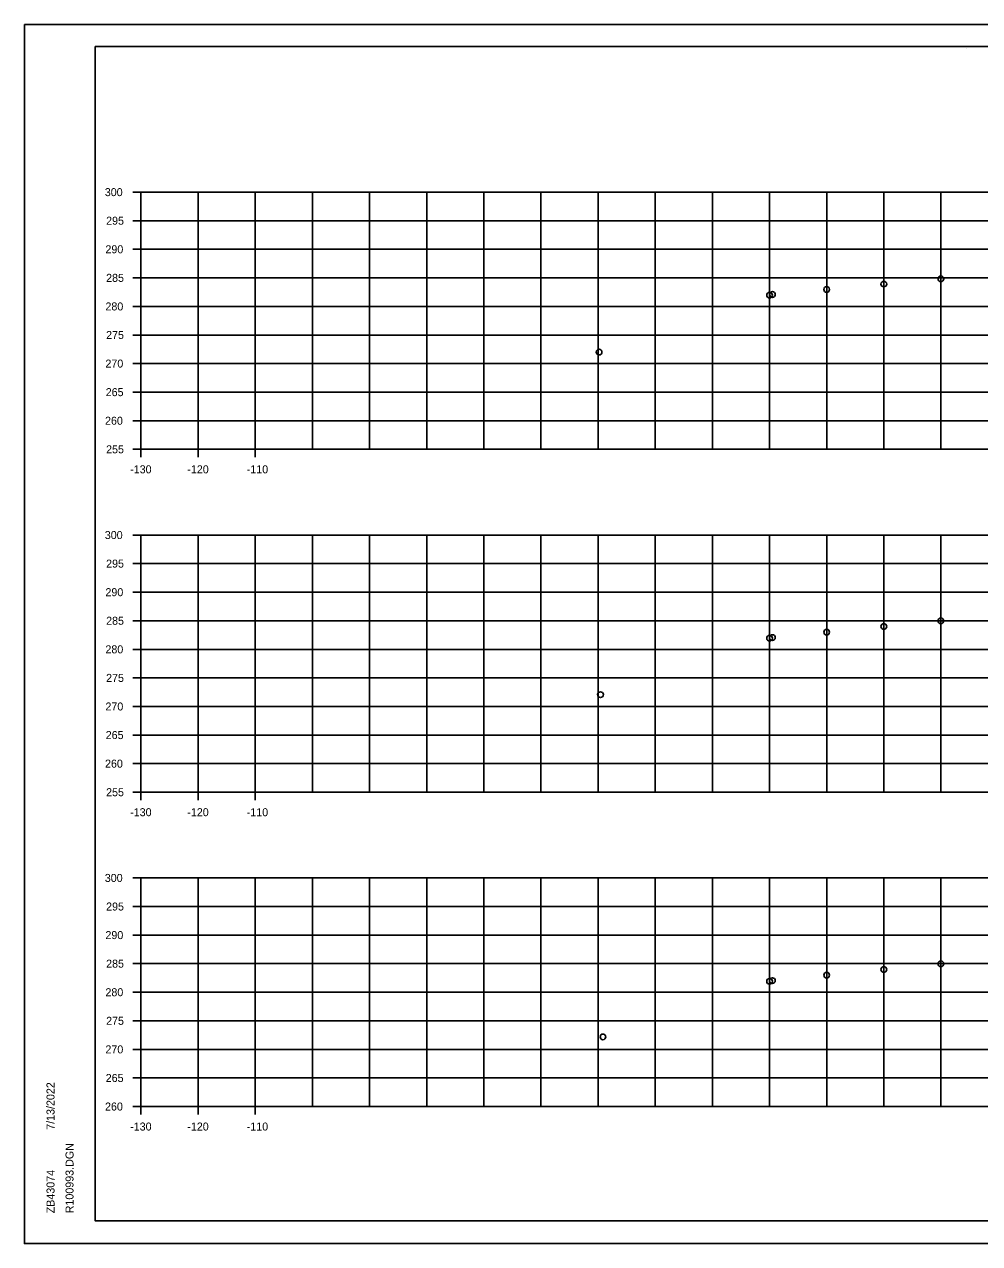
# Model space of a CAD drawing. Extents: x 4667 to 1632277, y -2100 to 724501.
# Drawn here: x 5969.1 to 6136.3, y -897.1 to -683.7 of the extents above; entities that cross this region are included whole.
import ezdxf

# ---------------------------------------------------------------- set-up
doc = ezdxf.new("R2010")
doc.units = 0
for name, color, linetype in [('R_Axis', 7, 'Continuous'), ('R_Axis Annot', 7, 'Continuous'), ('R_Grid', 7, 'Continuous'), ('R_No Plot', 7, 'Continuous')]:
    doc.layers.add(name, color=color, linetype=linetype)

msp = doc.modelspace()

# ---------------------------------------------------------------- linework, layer by layer
at = {"layer": 'R_Axis'}
for p, q in [((5988.12, -713.09), (5989.52, -713.09)), ((5989.52, -758.09), (5989.52, -713.09)), ((5988.12, -718.09), (5989.52, -718.09)), ((5988.12, -723.09), (5989.52, -723.09)), ((5988.12, -728.09), (5989.52, -728.09)), ((5988.12, -733.09), (5989.52, -733.09)), ((5988.12, -738.09), (5989.52, -738.09)), ((5988.12, -743.09), (5989.52, -743.09)), ((5988.12, -748.09), (5989.52, -748.09)), ((5988.12, -753.09), (5989.52, -753.09)), ((5988.12, -758.09), (5989.52, -758.09)), ((5989.52, -759.49), (5989.52, -758.09)), ((5999.52, -759.49), (5999.52, -758.09)), ((6009.52, -759.49), (6009.52, -758.09)), ((5988.12, -773.09), (5989.52, -773.09)), ((5989.52, -818.09), (5989.52, -773.09)), ((5988.12, -778.09), (5989.52, -778.09)), ((5988.12, -783.09), (5989.52, -783.09)), ((5988.12, -788.09), (5989.52, -788.09)), ((5988.12, -793.09), (5989.52, -793.09)), ((5988.12, -798.09), (5989.52, -798.09)), ((5988.12, -803.09), (5989.52, -803.09)), ((5988.12, -808.09), (5989.52, -808.09)), ((5988.12, -813.09), (5989.52, -813.09)), ((5988.12, -818.09), (5989.52, -818.09)), ((5989.52, -819.49), (5989.52, -818.09)), ((5999.52, -819.49), (5999.52, -818.09)), ((6009.52, -819.49), (6009.52, -818.09)), ((5988.12, -833.09), (5989.52, -833.09)), ((5989.52, -873.09), (5989.52, -833.09)), ((5988.12, -838.09), (5989.52, -838.09)), ((5988.12, -843.09), (5989.52, -843.09)), ((5988.12, -848.09), (5989.52, -848.09)), ((5988.12, -853.09), (5989.52, -853.09)), ((5988.12, -858.09), (5989.52, -858.09)), ((5988.12, -863.09), (5989.52, -863.09)), ((5988.12, -868.09), (5989.52, -868.09)), ((5988.12, -873.09), (5989.52, -873.09)), ((5989.52, -874.49), (5989.52, -873.09)), ((5999.52, -874.49), (5999.52, -873.09)), ((6009.52, -874.49), (6009.52, -873.09))]:
    msp.add_line(p, q, dxfattribs=at)
at = {"layer": 'R_Grid'}
for p, q in [((5989.52, -713.09), (6289.52, -713.09)), ((5989.52, -758.09), (5989.52, -713.09)), ((5999.52, -758.09), (5999.52, -713.09)), ((6009.52, -758.09), (6009.52, -713.09)), ((6019.52, -758.09), (6019.52, -713.09)), ((6029.52, -758.09), (6029.52, -713.09)), ((6039.52, -758.09), (6039.52, -713.09)), ((6049.52, -758.09), (6049.52, -713.09)), ((6059.52, -758.09), (6059.52, -713.09)), ((6069.52, -758.09), (6069.52, -713.09)), ((6079.52, -758.09), (6079.52, -713.09)), ((6089.52, -758.09), (6089.52, -713.09)), ((6099.52, -758.09), (6099.52, -713.09)), ((6109.52, -758.09), (6109.52, -713.09)), ((6119.52, -758.09), (6119.52, -713.09)), ((6129.52, -758.09), (6129.52, -713.09)), ((5989.52, -718.09), (6289.52, -718.09)), ((5989.52, -723.09), (6289.52, -723.09)), ((5989.52, -728.09), (6289.52, -728.09)), ((5989.52, -733.09), (6289.52, -733.09)), ((5989.52, -738.09), (6289.52, -738.09)), ((5989.52, -743.09), (6289.52, -743.09)), ((5989.52, -748.09), (6289.52, -748.09)), ((5989.52, -753.09), (6289.52, -753.09)), ((5989.52, -758.09), (6289.52, -758.09)), ((5989.52, -773.09), (6289.52, -773.09)), ((5989.52, -818.09), (5989.52, -773.09)), ((5999.52, -818.09), (5999.52, -773.09)), ((6009.52, -818.09), (6009.52, -773.09)), ((6019.52, -818.09), (6019.52, -773.09)), ((6029.52, -818.09), (6029.52, -773.09)), ((6039.52, -818.09), (6039.52, -773.09)), ((6049.52, -818.09), (6049.52, -773.09)), ((6059.52, -818.09), (6059.52, -773.09)), ((6069.52, -818.09), (6069.52, -773.09)), ((6079.52, -818.09), (6079.52, -773.09)), ((6089.52, -818.09), (6089.52, -773.09)), ((6099.52, -818.09), (6099.52, -773.09)), ((6109.52, -818.09), (6109.52, -773.09)), ((6119.52, -818.09), (6119.52, -773.09)), ((6129.52, -818.09), (6129.52, -773.09)), ((5989.52, -778.09), (6289.52, -778.09)), ((5989.52, -783.09), (6289.52, -783.09)), ((5989.52, -788.09), (6289.52, -788.09)), ((5989.52, -793.09), (6289.52, -793.09)), ((5989.52, -798.09), (6289.52, -798.09)), ((5989.52, -803.09), (6289.52, -803.09)), ((5989.52, -808.09), (6289.52, -808.09)), ((5989.52, -813.09), (6289.52, -813.09)), ((5989.52, -818.09), (6289.52, -818.09)), ((5989.52, -833.09), (6289.52, -833.09)), ((5989.52, -873.09), (5989.52, -833.09)), ((5999.52, -873.09), (5999.52, -833.09)), ((6009.52, -873.09), (6009.52, -833.09)), ((6019.52, -873.09), (6019.52, -833.09)), ((6029.52, -873.09), (6029.52, -833.09)), ((6039.52, -873.09), (6039.52, -833.09)), ((6049.52, -873.09), (6049.52, -833.09)), ((6059.52, -873.09), (6059.52, -833.09)), ((6069.52, -873.09), (6069.52, -833.09)), ((6079.52, -873.09), (6079.52, -833.09)), ((6089.52, -873.09), (6089.52, -833.09)), ((6099.52, -873.09), (6099.52, -833.09)), ((6109.52, -873.09), (6109.52, -833.09)), ((6119.52, -873.09), (6119.52, -833.09)), ((6129.52, -873.09), (6129.52, -833.09)), ((5989.52, -838.09), (6289.52, -838.09)), ((5989.52, -843.09), (6289.52, -843.09)), ((5989.52, -848.09), (6289.52, -848.09)), ((5989.52, -853.09), (6289.52, -853.09)), ((5989.52, -858.09), (6289.52, -858.09)), ((5989.52, -863.09), (6289.52, -863.09)), ((5989.52, -868.09), (6289.52, -868.09)), ((5989.52, -873.09), (6289.52, -873.09))]:
    msp.add_line(p, q, dxfattribs=at)
at = {"layer": 'R_No Plot'}
for p, q in [((5969.12, -683.74), (6302.46, -683.74)), ((5981.52, -687.63), (6297.7, -687.63)), ((5981.52, -893.09), (5981.52, -687.63)), ((6134.04, -687.89), (6134.04, -687.89)), ((6134.04, -687.89), (6134.04, -687.89)), ((5981.52, -893.09), (5981.52, -893.09)), ((6297.7, -893.09), (5981.52, -893.09)), ((5969.12, -897.07), (6302.46, -897.07))]:
    msp.add_line(p, q, dxfattribs=at)
for points in [[(5969.12, -683.74), (6302.46, -683.74), (6302.46, -897.08), (5969.12, -897.08)], [(6215.44, -687.63), (6215.44, -697.51), (6251.18, -697.51), (6251.18, -700.43), (6274.38, -700.43), (6274.38, -724.76), (6297.7, -724.76), (6297.7, -893.09), (5981.52, -893.09), (5981.52, -687.63)]]:
    msp.add_lwpolyline(points, close=True, dxfattribs=at)
for centre in [(6109.52, -730.11), (6119.52, -729.17), (6129.52, -728.24), (6099.52, -731.12), (6100.02, -731), (6069.69, -741.07), (6119.52, -789.09), (6129.52, -788.1), (6099.52, -791.15), (6100.02, -791.03), (6109.52, -790.09), (6069.94, -801.02), (6119.52, -849.11), (6129.52, -848.11), (6099.52, -851.18), (6100.02, -851.06), (6109.52, -850.11), (6070.37, -860.9)]:
    msp.add_circle(centre, 0.5, dxfattribs=at)

# ---------------------------------------------------------------- texts
at = {"layer": 'R_Axis Annot'}
for s, p in [('300', (5983.19, -713.79)), ('295', (5983.42, -718.79)), ('290', (5983.3, -723.79)), ('285', (5983.42, -728.79)), ('280', (5983.3, -733.79)), ('275', (5983.42, -738.79)), ('270', (5983.3, -743.79)), ('265', (5983.35, -748.79)), ('260', (5983.23, -753.79)), ('255', (5983.42, -758.79)), ('-130', (5987.63, -762.29)), ('-120', (5997.63, -762.29)), ('-110', (6008.03, -762.29)), ('300', (5983.19, -773.79)), ('295', (5983.42, -778.79)), ('290', (5983.3, -783.79)), ('285', (5983.42, -788.79)), ('280', (5983.3, -793.79)), ('275', (5983.42, -798.79)), ('270', (5983.3, -803.79)), ('265', (5983.35, -808.79)), ('260', (5983.23, -813.79)), ('255', (5983.42, -818.79)), ('-130', (5987.63, -822.29)), ('-120', (5997.63, -822.29)), ('-110', (6008.03, -822.29)), ('300', (5983.19, -833.79)), ('295', (5983.42, -838.79)), ('290', (5983.3, -843.79)), ('285', (5983.42, -848.79)), ('280', (5983.3, -853.79)), ('275', (5983.42, -858.79)), ('270', (5983.3, -863.79)), ('265', (5983.35, -868.79)), ('260', (5983.23, -873.79)), ('-130', (5987.63, -877.29)), ('-120', (5997.63, -877.29)), ('-110', (6008.03, -877.29))]:
    msp.add_text(s, height=1.4, dxfattribs=at).set_placement(p)
at = {"layer": 'R_No Plot'}
for s, p in [('7/13/2022', (5974.39, -877.16)), ('R100993.DGN', (5977.72, -891.77)), ('ZB43074', (5974.39, -891.77))]:
    msp.add_text(s, height=1.4, rotation=90, dxfattribs=at).set_placement(p)

doc.saveas('drawing.dxf')
